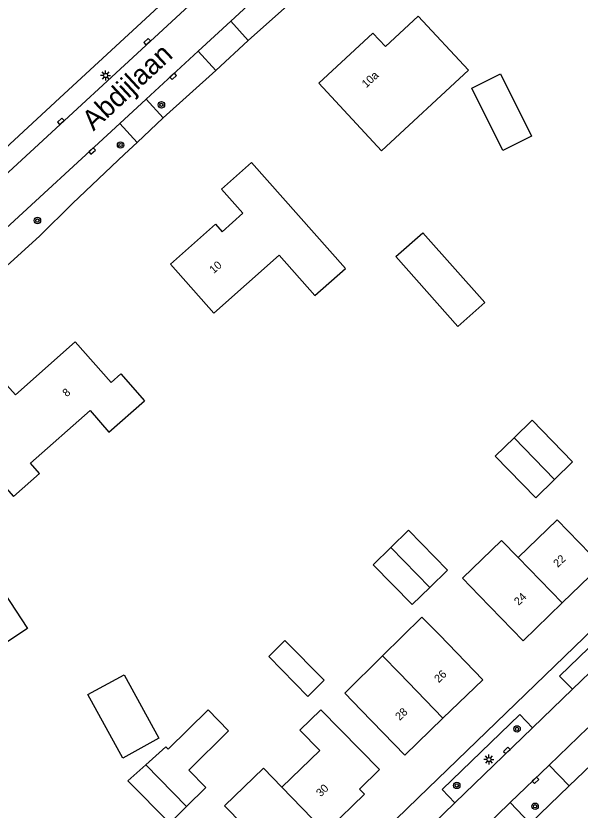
# Model space of a CAD drawing. Extents: x 136000 to 138005, y 398500 to 400500.
# Drawn here: x 137696.2 to 137766.6, y 399263.7 to 399363 of the extents above; entities that cross this region are included whole.
import ezdxf

# ---------------------------------------------------------------- set-up
doc = ezdxf.new("R2010")
doc.units = 0
for name, color, linetype in [('gg-anno-huisnummerreeks BGT', 7, 'Continuous'), ('gg-anno-openbare ruimte label', 7, 'Continuous'), ('gg-bbg-gedigitaliseerde bebouwing', 7, 'Continuous'), ('gg-bbg-gedigitaliseerde bijgebouw', 7, 'Continuous'), ('gg-bbg-hoofdgebouw', 7, 'Continuous'), ('gg-bbg-tussenscheiding', 7, 'Continuous'), ('gg-knt-verharding', 7, 'Continuous'), ('gt-grn-groengrens', 7, 'Continuous'), ('gt-symb-boom', 7, 'Continuous'), ('gt-symb-kolk', 7, 'Continuous'), ('gt-symb-lichtmast', 7, 'Continuous')]:
    doc.layers.add(name, color=color, linetype=linetype)

# ---------------------------------------------------------------- blocks, each defined once
blk = doc.blocks.new('gt0-BOOM')
at = {"layer": 'gt-symb-boom'}
for radius in [0.4, 0.2]:
    blk.add_circle((0, 0), radius, dxfattribs=at)
blk = doc.blocks.new('gt0-KOLK')
at = {"layer": 'gt-symb-kolk'}
blk.add_lwpolyline([(0, 0), (0.375, 0), (0.375, 0.4), (-0.375, 0.4), (-0.375, 0), (0, 0)], dxfattribs=at)
blk = doc.blocks.new('gt0-LMAST')
at = {"layer": 'gt-symb-lichtmast'}
for p, q in [((-0.182, 0.173), (-0.447, 0.438)), ((-0.005, 0.246), (-0.005, 0.621)), ((0.172, 0.173), (0.437, 0.438)), ((-0.255, -0.004), (-0.63, -0.004)), ((-0.182, -0.181), (-0.447, -0.446)), ((-0.005, -0.254), (-0.005, -0.629)), ((0.437, -0.446), (0.172, -0.181)), ((0.245, -0.004), (0.62, -0.004))]:
    blk.add_line(p, q, dxfattribs=at)
blk.add_circle((-0.005, -0.004), 0.25, dxfattribs=at)

msp = doc.modelspace()

# ---------------------------------------------------------------- linework, layer by layer
at = {"layer": 'gg-bbg-gedigitaliseerde bebouwing'}
for p, q in [((137746.429, 399362.919), (137752.699, 399356.152)), ((137754.028, 399290.565), (137759.52, 399284.9)), ((137754.49, 399280.03), (137749.066, 399285.642)), ((137739.315, 399276.212), (137744.74, 399270.6)), ((137734.12, 399271.194), (137729.396, 399266.621))]:
    msp.add_line(p, q, dxfattribs=at)
for points in [[(137752.699, 399356.152), (137741.818, 399346.096), (137734.007, 399354.537)], [(137715.47, 399331.92), (137720.883, 399325.823), (137729.049, 399333.078), (137733.528, 399328.038), (137737.32, 399331.407), (137725.59, 399344.62)], [(137743.62, 399332.876), (137746.999, 399335.848), (137754.744, 399327.14), (137751.375, 399324.147), (137743.62, 399332.876)], [(137690.83, 399308.61), (137695.885, 399302.922), (137699.129, 399305.805), (137698, 399307.075), (137705.424, 399313.673), (137707.786, 399310.966), (137712.231, 399314.846)], [(137769.26, 399294.34), (137763.768, 399300.005), (137758.898, 399295.285)], [(137758.898, 399295.285), (137756.81, 399297.439), (137751.94, 399292.719), (137754.028, 399290.565)], [(137741.978, 399283.031), (137746.876, 399287.862), (137749.066, 399285.642)], [(137741.978, 399283.031), (137737.241, 399278.357), (137739.315, 399276.212)], [(137741.57, 399268.796), (137734.262, 399276.285), (137731.645, 399273.73), (137734.12, 399271.194)], [(137724.541, 399261.921), (137722.244, 399264.291), (137727.096, 399268.994), (137729.396, 399266.621)]]:
    msp.add_lwpolyline(points, dxfattribs=at)
at = {"layer": 'gg-bbg-gedigitaliseerde bijgebouw'}
for points in [[(137753.126, 399353.935), (137756.712, 399355.708), (137760.568, 399347.909), (137756.982, 399346.136), (137753.126, 399353.935)], [(137763.439, 399305.052), (137765.704, 399307.263), (137760.655, 399312.434), (137758.4, 399310.232)], [(137763.439, 399305.052), (137761.1, 399302.769), (137756.052, 399307.94), (137758.4, 399310.232)], [(137747.867, 399291.542), (137750.101, 399293.723), (137745.228, 399298.715), (137742.994, 399296.534)], [(137687.549, 399295.5), (137690.412, 399297.386), (137697.629, 399286.431), (137694.765, 399284.545), (137687.549, 399295.5)], [(137747.867, 399291.542), (137745.68, 399289.406), (137740.806, 399294.398), (137742.994, 399296.534)], [(137727.756, 399282.925), (137732.618, 399277.936), (137734.663, 399279.954), (137729.771, 399284.913), (137727.756, 399282.925)], [(137705.164, 399278.184), (137709.677, 399280.657), (137714.028, 399272.717), (137709.515, 399270.244), (137705.164, 399278.184)], [(137715.182, 399271.351), (137720.165, 399276.266), (137722.737, 399273.66), (137717.753, 399268.744)], [(137715.182, 399271.351), (137714.885, 399271.652), (137712.393, 399269.397)], [(137717.484, 399264.195), (137715.378, 399262.117), (137710.162, 399267.404), (137712.393, 399269.397)], [(137717.484, 399264.195), (137719.895, 399266.573), (137717.753, 399268.744)]]:
    msp.add_lwpolyline(points, dxfattribs=at)
at = {"layer": 'gg-bbg-hoofdgebouw'}
for p, q in [((137769.26, 399294.34), (137764.39, 399289.62)), ((137764.39, 399289.62), (137759.52, 399284.9)), ((137754.49, 399280.03), (137749.51, 399275.213)), ((137749.51, 399275.213), (137744.74, 399270.6)), ((137739.697, 399265.743), (137734.825, 399261.02))]:
    msp.add_line(p, q, dxfattribs=at)
for points in [[(137734.007, 399354.537), (137740.767, 399360.802), (137742.327, 399359.118), (137746.429, 399362.919)], [(137715.47, 399331.92), (137721.11, 399336.92), (137721.93, 399335.99), (137724.53, 399338.3), (137721.86, 399341.31), (137725.59, 399344.62)], [(137690.83, 399308.61), (137693.839, 399311.284), (137691.262, 399314.211), (137691.449, 399314.377), (137691.522, 399314.295), (137693.937, 399316.44), (137693.864, 399316.523), (137694.667, 399317.23), (137696.102, 399315.615), (137703.57, 399322.25), (137708.049, 399317.161), (137709.258, 399318.224), (137712.231, 399314.846)], [(137739.697, 399265.743), (137739.088, 399266.374), (137741.57, 399268.796)]]:
    msp.add_lwpolyline(points, dxfattribs=at)
at = {"layer": 'gg-bbg-tussenscheiding'}
for p, q in [((137763.439, 399305.052), (137758.4, 399310.232)), ((137747.867, 399291.542), (137742.994, 399296.534)), ((137758.898, 399295.285), (137764.39, 399289.62)), ((137744.094, 399280.834), (137741.978, 399283.031)), ((137744.094, 399280.834), (137749.51, 399275.213)), ((137717.484, 399264.195), (137712.393, 399269.397)), ((137729.396, 399266.621), (137734.825, 399261.02))]:
    msp.add_line(p, q, dxfattribs=at)
at = {"layer": 'gg-knt-verharding'}
for p, q in [((137738.68, 399376.75), (137723.009, 399362.289)), ((137718.938, 399358.541), (137723.009, 399362.289)), ((137723.009, 399362.289), (137725.195, 399359.892)), ((137725.195, 399359.892), (137721.157, 399356.141)), ((137712.425, 399352.543), (137718.938, 399358.541)), ((137721.157, 399356.141), (137718.938, 399358.541)), ((137709.134, 399349.513), (137712.425, 399352.543)), ((137712.425, 399352.543), (137714.567, 399350.204)), ((137714.567, 399350.204), (137711.301, 399347.13)), ((137693.804, 399335.397), (137709.134, 399349.513)), ((137709.134, 399349.513), (137711.301, 399347.13)), ((137765.685, 399278.834), (137775.385, 399288.201)), ((137760.714, 399274.033), (137765.685, 399278.834)), ((137751.018, 399264.668), (137760.714, 399274.033)), ((137762.77, 399269.37), (137767.594, 399274.025)), ((137757.905, 399264.675), (137762.77, 399269.37)), ((137753.47, 399260.39), (137757.905, 399264.675)), ((137757.905, 399264.675), (137760.427, 399262.051))]:
    msp.add_line(p, q, dxfattribs=at)
for points in [[(137782.873, 399427.337), (137755.776, 399402.68), (137702.195, 399353.204), (137687.449, 399339.596), (137685.278, 399338.913), (137682.794, 399340.069), (137682.592, 399340.152)], [(137783.153, 399424.549), (137757.717, 399401.107), (137720.969, 399367.215), (137690.406, 399339.033)], [(137848.325, 399363.7), (137836.8, 399352.546), (137830.384, 399346.372), (137807.357, 399324.106), (137803.266, 399320.149), (137787.832, 399305.283), (137746.426, 399265.285), (137731.037, 399250.35), (137727.545, 399253.939), (137715.108, 399241.847), (137710.959, 399237.965), (137712.963, 399230.44), (137714.284, 399225.351)], [(137775.385, 399288.201), (137773.776, 399289.856), (137764.077, 399280.487), (137765.685, 399278.834)], [(137760.714, 399274.033), (137759.132, 399275.697), (137749.426, 399266.302), (137751.018, 399264.668)], [(137751.018, 399264.668), (137745.325, 399259.17), (137745.302, 399259.147)]]:
    msp.add_lwpolyline(points, dxfattribs=at)
at = {"layer": 'gt-grn-groengrens'}
for p, q in [((137725.195, 399359.892), (137741.134, 399374.09)), ((137721.157, 399356.141), (137714.567, 399350.204)), ((137770.118, 399271.431), (137765.294, 399266.762)), ((137762.77, 399269.37), (137765.294, 399266.762)), ((137765.294, 399266.762), (137760.427, 399262.051))]:
    msp.add_line(p, q, dxfattribs=at)
msp.add_lwpolyline([(137688.668, 399325.987), (137699.116, 399335.446), (137703.236, 399339.519), (137709.727, 399345.697), (137711.301, 399347.13)], dxfattribs=at)

# ---------------------------------------------------------------- block references
at = {"layer": 'gt-symb-boom'}
for p in [(137714.343, 399351.836), (137709.238, 399346.82), (137698.855, 399337.387), (137758.771, 399273.888), (137751.24, 399266.823), (137761.025, 399264.223)]:
    msp.add_blockref('gt0-BOOM', p, dxfattribs=at)
at = {"layer": 'gt-symb-kolk'}
for p, rotation in [((137712.687, 399359.578), 42.677005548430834), ((137715.683, 399355.543), -137.36313803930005), ((137701.902, 399349.633), 42.67700554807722), ((137705.551, 399346.214), -137.3631380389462), ((137757.632, 399271.055), 44.00132025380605), ((137760.939, 399267.603), -136.02150192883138)]:
    msp.add_blockref('gt0-KOLK', p, dxfattribs=dict(at, rotation=rotation))
at = {"layer": 'gt-symb-lichtmast'}
for p in [(137707.378, 399355.509), (137755.262, 399270.065)]:
    msp.add_blockref('gt0-LMAST', p, dxfattribs=at)

# ---------------------------------------------------------------- texts
at = {"layer": 'gg-anno-huisnummerreeks BGT'}
for s, rotation, p in [('10a', 42.9, (137739.935, 399353.894)), ('10', 41.6, (137720.872, 399330.694)), ('8', 41.6, (137702.518, 399315.295)), ('22', 44.1, (137763.868, 399293.988)), ('24', 44.1, (137758.974, 399289.245)), ('26', 44, (137748.995, 399279.584)), ('28', 44, (137744.12, 399274.869)), ('30', 44.1, (137734.245, 399265.333))]:
    msp.add_text(s, height=1, rotation=rotation, dxfattribs=at).set_placement(p)
at = {"layer": 'gg-anno-openbare ruimte label'}
msp.add_text('Abdijlaan', height=2.5, rotation=42.9, dxfattribs=at).set_placement((137705.861, 399348.509))

doc.saveas('drawing.dxf')
